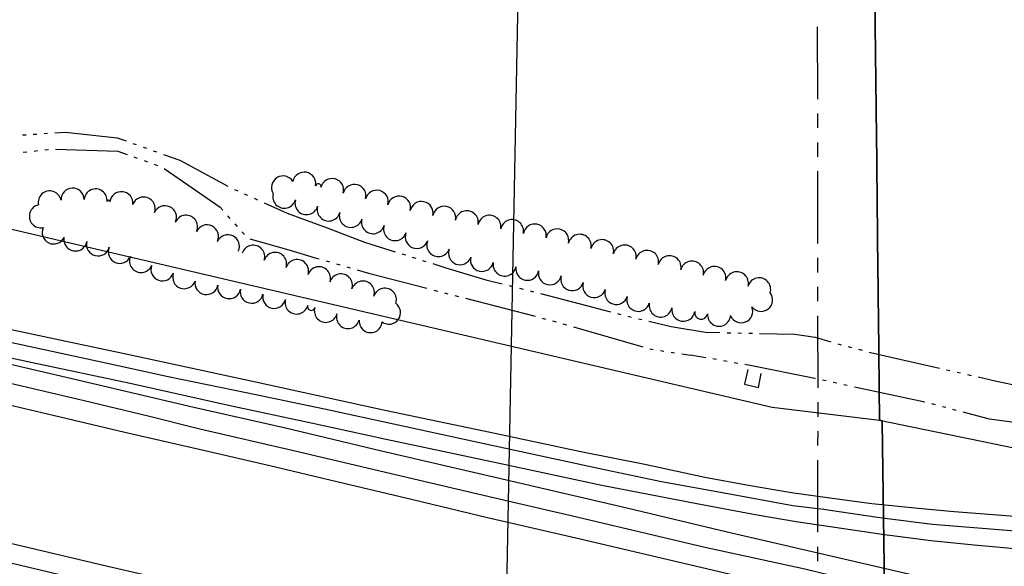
# Model space of a CAD drawing. Extents: x -25029 to 2274964, y -81170 to 687028.
# Drawn here: x -8061 to -7208, y -68436 to -67963 of the extents above; entities that cross this region are included whole.
import ezdxf

# ---------------------------------------------------------------- set-up
doc = ezdxf.new("R2010")
doc.units = 0
for name, color, linetype in [('81911BEA - RW_X_Fee_RW', 7, 'Continuous'), ('BD_X_Canopy', 7, 'Continuous'), ('CULVERT', 7, 'Continuous'), ('DIVISIONS', 7, 'Continuous'), ('DV_X_Corp_Line', 7, 'Continuous'), ('GE_X_CL_2000', 7, 'Continuous'), ('INTERSTATE', 7, 'Continuous'), ('TREES', 7, 'Continuous'), ('WATER', 7, 'Continuous')]:
    doc.layers.add(name, color=color, linetype=linetype)

msp = doc.modelspace()

# ---------------------------------------------------------------- linework, layer by layer
at = {"layer": '81911BEA - RW_X_Fee_RW'}
for p, q in [((-8455.86, -68053.15), (-7409.07, -68297.93)), ((-7409.07, -68297.93), (-7315.93, -68309.3)), ((-7315.93, -68309.3), (-7095.39, -68354.47))]:
    msp.add_line(p, q, dxfattribs=at)
at = {"layer": 'BD_X_Canopy'}
msp.add_line((-7594, -66051.77), (-7701.63, -71785.78), dxfattribs=at)
at = {"layer": 'CULVERT'}
msp.add_lwpolyline([(-7430.15, -68265.32), (-7432.95, -68278.12), (-7420.95, -68280.92), (-7418.55, -68268.92)], dxfattribs=at)
at = {"layer": 'DIVISIONS'}
for p, q in [((-7369.93, -67968.76), (-7369.86, -68031.26)), ((-7369.84, -68043.76), (-7369.83, -68056.26)), ((-7369.81, -68068.76), (-7369.8, -68081.26)), ((-7369.78, -68093.76), (-7369.71, -68156.26)), ((-7369.7, -68168.76), (-7369.68, -68181.26)), ((-7369.67, -68193.76), (-7369.65, -68206.26)), ((-7369.64, -68218.76), (-7369.57, -68281.26)), ((-7369.57, -68293.76), (-7369.58, -68306.26)), ((-7369.59, -68318.76), (-7369.6, -68331.26)), ((-7369.61, -68343.76), (-7369.66, -68406.26)), ((-7369.67, -68418.76), (-7369.69, -68431.26))]:
    msp.add_line(p, q, dxfattribs=at)
at = {"layer": 'DV_X_Corp_Line'}
for p, q in [((-7320.21, -67925.07), (-7318.67, -68063.85)), ((-7320.21, -67925.07), (-7318.67, -68063.85)), ((-7318.67, -68063.85), (-7320.21, -67925.07)), ((-7318.67, -68063.85), (-7320.21, -67925.07)), ((-7318.67, -68063.85), (-7318.45, -68083.85)), ((-7318.67, -68063.85), (-7318.45, -68083.85)), ((-7318.45, -68083.85), (-7318.67, -68063.85)), ((-7318.45, -68083.85), (-7318.67, -68063.85)), ((-7318.45, -68083.85), (-7318.33, -68093.85)), ((-7318.45, -68083.85), (-7318.33, -68093.85)), ((-7318.33, -68093.85), (-7318.45, -68083.85)), ((-7318.33, -68093.85), (-7318.45, -68083.85)), ((-7318.33, -68093.85), (-7318.11, -68113.85)), ((-7318.33, -68093.85), (-7318.11, -68113.85)), ((-7318.11, -68113.85), (-7318.33, -68093.85)), ((-7318.11, -68113.85), (-7318.33, -68093.85)), ((-7318.11, -68113.85), (-7318, -68123.85)), ((-7318.11, -68113.85), (-7318, -68123.85)), ((-7318, -68123.85), (-7318.11, -68113.85)), ((-7318, -68123.85), (-7318.11, -68113.85)), ((-7318, -68123.85), (-7317.78, -68143.85)), ((-7318, -68123.85), (-7317.78, -68143.85)), ((-7317.78, -68143.85), (-7318, -68123.85)), ((-7317.78, -68143.85), (-7318, -68123.85)), ((-7317.78, -68143.85), (-7317.67, -68153.85)), ((-7317.78, -68143.85), (-7317.67, -68153.85)), ((-7317.67, -68153.85), (-7317.78, -68143.85)), ((-7317.67, -68153.85), (-7317.78, -68143.85)), ((-7317.67, -68153.85), (-7317.44, -68173.84)), ((-7317.67, -68153.85), (-7317.44, -68173.84)), ((-7317.44, -68173.84), (-7317.67, -68153.85)), ((-7317.44, -68173.84), (-7317.67, -68153.85)), ((-7317.44, -68173.84), (-7316.87, -68225.06)), ((-7317.44, -68173.84), (-7316.87, -68225.06)), ((-7316.87, -68225.06), (-7317.44, -68173.84)), ((-7316.87, -68225.06), (-7317.44, -68173.84)), ((-7316.87, -68225.06), (-7316.65, -68245.06)), ((-7316.87, -68225.06), (-7316.65, -68245.06)), ((-7316.65, -68245.06), (-7316.87, -68225.06)), ((-7316.65, -68245.06), (-7316.87, -68225.06)), ((-7316.65, -68245.06), (-7316.54, -68255.05)), ((-7316.65, -68245.06), (-7316.54, -68255.05)), ((-7316.54, -68255.05), (-7316.65, -68245.06)), ((-7316.54, -68255.05), (-7316.65, -68245.06)), ((-7316.54, -68255.05), (-7316.32, -68275.05)), ((-7316.54, -68255.05), (-7316.32, -68275.05)), ((-7316.32, -68275.05), (-7316.54, -68255.05)), ((-7316.32, -68275.05), (-7316.54, -68255.05)), ((-7316.32, -68275.05), (-7316.2, -68285.05)), ((-7316.32, -68275.05), (-7316.2, -68285.05)), ((-7316.2, -68285.05), (-7316.32, -68275.05)), ((-7316.2, -68285.05), (-7316.32, -68275.05)), ((-7316.2, -68285.05), (-7315.98, -68305.05)), ((-7316.2, -68285.05), (-7315.98, -68305.05)), ((-7315.98, -68305.05), (-7316.2, -68285.05)), ((-7315.98, -68305.05), (-7316.2, -68285.05)), ((-7315.98, -68305.05), (-7315.93, -68309.3)), ((-7315.98, -68305.05), (-7315.93, -68309.3)), ((-7315.93, -68309.3), (-7315.98, -68305.05)), ((-7315.93, -68309.3), (-7315.98, -68305.05)), ((-7315.93, -68309.3), (-7313.72, -68309.76)), ((-7315.93, -68309.3), (-7313.72, -68309.76)), ((-7313.72, -68309.76), (-7315.93, -68309.3)), ((-7313.72, -68309.76), (-7315.93, -68309.3)), ((-7313.72, -68309.76), (-7313.7, -68311.05)), ((-7313.72, -68309.76), (-7313.7, -68311.05)), ((-7313.7, -68311.05), (-7313.72, -68309.76)), ((-7313.7, -68311.05), (-7313.72, -68309.76)), ((-7313.7, -68311.05), (-7310.5, -68533.11)), ((-7313.7, -68311.05), (-7310.5, -68533.11)), ((-7310.5, -68533.11), (-7313.7, -68311.05)), ((-7310.5, -68533.11), (-7313.7, -68311.05))]:
    msp.add_line(p, q, dxfattribs=at)
at = {"layer": 'GE_X_CL_2000'}
for points in [[(-7311.47, -68394.3), (-7319.9, -68393.21), (-7364.45, -68386.59), (-7390.97, -68383.43), (-7447.58, -68372.88), (-7504.79, -68362.73), (-7554.44, -68352.09), (-7609.17, -68340.37), (-7669.23, -68327.38), (-7796.85, -68299.73), (-7864.7, -68285.66), (-7932.46, -68271.59), (-7986.39, -68259.89), (-8059.95, -68243.93), (-8146.54, -68225.62), (-8243.27, -68204.86), (-8246.77, -68204.1), (-8304.3, -68191.19), (-8325.35, -68188.28), (-8392.69, -68190.65)], [(-7310.69, -68455.26), (-7380.73, -68438.28), (-7468.6, -68419.32), (-7583.2, -68392), (-7636.89, -68379.68), (-7709.63, -68362.52), (-7764.9, -68349.59), (-7824.9, -68335.38), (-7904.88, -68316.95), (-7949.74, -68305.74), (-8005.14, -68292.58), (-8059.28, -68279.85), (-8146.98, -68259.87), (-8199.71, -68248.01), (-8243.55, -68237.35), (-8250.84, -68235.57), (-8317.85, -68217.83), (-8336.31, -68211.55), (-8392.69, -68190.65)], [(-8394.18, -68363.67), (-8322.51, -68374.52), (-8264.57, -68387.02), (-8244.87, -68391.62), (-8145.96, -68414.9), (-8097.38, -68426.04), (-8082.53, -68429.46), (-8004.35, -68447.92), (-7924.87, -68466.66), (-7822.59, -68490.77), (-7710.38, -68517.24), (-7617.57, -68538.17), (-7552.07, -68553.65), (-7466.71, -68574.14), (-7382.06, -68593.37), (-7320.94, -68608.73), (-7308.89, -68611.49)], [(-6959.52, -68413.62), (-7008.5, -68413.68), (-7084.77, -68411.42), (-7120.46, -68409.79), (-7194.82, -68405.67), (-7270.22, -68399.64), (-7311.47, -68394.3)]]:
    msp.add_lwpolyline(points, dxfattribs=at)
at = {"layer": 'INTERSTATE'}
for points in [[(-7180.52, -68394.05), (-7217.42, -68391.33), (-7251.17, -68388.69), (-7282.4, -68385.81), (-7322.63, -68381.7), (-7361.02, -68376.57), (-7392.36, -68372.22), (-7429.39, -68365.94), (-7467.25, -68358.8), (-7519.24, -68347.72), (-7574.86, -68336.51), (-7653.27, -68319.93), (-7743.17, -68301.23), (-7855.29, -68276.75), (-7963.71, -68253.26), (-8097.24, -68224.91)], [(-8130.69, -68241.87), (-8049.86, -68259.2), (-7965.46, -68277.09), (-7880.04, -68296.19), (-7807.08, -68311.96), (-7743.6, -68325.57), (-7652.17, -68345.08), (-7556.7, -68365.37), (-7474.22, -68381.47), (-7422, -68391.22), (-7388.24, -68396.94), (-7356.84, -68401.51), (-7313.78, -68407.91), (-7271.56, -68413.54), (-7233.9, -68417.17), (-7208.2, -68419.52), (-7182.35, -68421.94)], [(-5985.55, -68748.36), (-6150.23, -68710.82), (-6269.58, -68682.85), (-6369.2, -68658.72), (-6424.05, -68645.79), (-6520.48, -68622.82), (-6589.65, -68606.29), (-6665.85, -68588.43), (-6742.55, -68570.76), (-6841.39, -68547.4), (-6928.82, -68527.2), (-7022.24, -68505.56), (-7126.66, -68481.52), (-7219.99, -68458.96), (-7323.3, -68434.95), (-7370.53, -68424.11), (-7448.06, -68406.15), (-7534.85, -68385.34), (-7647.91, -68359.3), (-7747.52, -68335.99), (-7830.83, -68316.3), (-7910.18, -68298.3), (-8012.02, -68274.18), (-8141.03, -68244.39)], [(-6137.36, -68748.36), (-6237.28, -68725.57), (-6420.02, -68682.53), (-6424.04, -68681.62), (-6545.27, -68653.95), (-6634.35, -68632.68), (-6699.62, -68617.55), (-6874.81, -68576.25), (-7017.47, -68542.96), (-7137.36, -68515.03), (-7213.98, -68497.02), (-7286.92, -68480.27), (-7379.77, -68458.29), (-7446.36, -68442.51), (-7513.78, -68426.72), (-7575.5, -68412.16), (-7655.68, -68393.79), (-7720.39, -68378.12), (-7786.35, -68362.57), (-7844.3, -68348.78), (-7901.77, -68335.36), (-7969.97, -68319.83), (-8032.18, -68305.33), (-8086.37, -68292.47)], [(-6648.92, -68748.36), (-6737.15, -68727.86), (-6832.18, -68706.12), (-6909.22, -68688.23), (-6980.89, -68671.02), (-7036.27, -68657.92), (-7094.92, -68644.06), (-7147.3, -68631.93), (-7216.75, -68615.81), (-7290.72, -68598.13), (-7377.03, -68577.96), (-7462.5, -68558.02), (-7529.16, -68542.24), (-7584.54, -68529.21), (-7636.23, -68517.3), (-7695.79, -68503.35), (-7754.59, -68489.97), (-7821.79, -68473.41), (-7914.44, -68452.13), (-7987.38, -68435.38), (-8058.22, -68418.75), (-8131.7, -68401.15)]]:
    msp.add_lwpolyline(points, dxfattribs=at)
at = {"layer": 'TREES'}
for centre, radius, start, end in [((-7814.49, -68104.46), 10, 349.31811, 169.31811), ((-7832.86, -68107.81), 10, 31.34121, 211.34121), ((-7802.34, -68106.93), 2.4, 345.33787, 165.33787), ((-7790.34, -68110.06), 10, 345.33787, 165.33787), ((-7770.99, -68115.13), 10, 345.33787, 165.33787), ((-8035.05, -68120.77), 10, 12.26039, 192.26039), ((-8015.28, -68118.35), 10, 1.70149, 181.70149), ((-7995.33, -68119.01), 10, 354.50493, 174.50493), ((-7972.96, -68121.36), 10, 353.61131, 173.61131), ((-7831.79, -68115.77), 10, 163.97874, 343.97874), ((-7751.65, -68120.19), 10, 345.33787, 165.33787), ((-7984.14, -68120.11), 1.25, 353.61132, 173.61132), ((-7953.67, -68126.01), 10, 339.28848, 159.28848), ((-7812.57, -68121.29), 10, 163.97874, 343.97874), ((-7732.3, -68125.25), 10, 345.33787, 165.33787), ((-7712.84, -68129.85), 10, 348.09786, 168.09786), ((-8042.75, -68132.68), 10, 101.93344, 281.93344), ((-7935.19, -68133.62), 10, 335.97074, 155.97074), ((-7793.34, -68126.81), 10, 163.97874, 343.97874), ((-7774.12, -68132.33), 10, 163.97874, 343.97874), ((-7693.27, -68133.97), 10, 348.09807, 168.09807), ((-7673.67, -68137.94), 10, 348.9736, 168.9736), ((-7916.92, -68141.76), 10, 335.96986, 155.96986), ((-7754.9, -68137.85), 10, 163.97874, 343.97874), ((-7654.04, -68141.77), 10, 348.9736, 168.9736), ((-7634.41, -68145.59), 10, 348.9736, 168.9736), ((-7614.78, -68149.42), 10, 348.97684, 168.97036), ((-8031.63, -68146.71), 10, 154.88027, 334.88027), ((-7898.76, -68150.13), 9.99, 334.55128, 154.55128), ((-7735.82, -68143.82), 10, 161.26155, 341.26155), ((-7716.99, -68150.56), 10, 159.35526, 339.35526), ((-7595.24, -68153.65), 10, 346.59245, 166.58624), ((-8012.75, -68152.78), 10, 169.45024, 349.45024), ((-7993.22, -68157.07), 10, 165.81547, 345.81547), ((-7880.71, -68158.72), 10, 334.55127, 154.55127), ((-7698.27, -68157.61), 10, 159.35527, 339.35527), ((-7575.78, -68158.29), 10, 346.58921, 166.58921), ((-7556.33, -68162.93), 10, 346.58921, 166.58921), ((-7974.35, -68163.49), 10, 156.57093, 336.57093), ((-7858.75, -68167.74), 10, 341.93153, 161.93153), ((-7839.74, -68173.95), 10, 341.93153, 161.93153), ((-7679.56, -68164.67), 10, 159.35526, 339.35526), ((-7536.87, -68167.57), 10, 346.58921, 166.58921), ((-7517.42, -68172.21), 10, 346.58921, 166.58921), ((-7955.99, -68171.42), 10, 156.72224, 336.72224), ((-7820.73, -68180.15), 10, 341.93153, 161.93153), ((-7660.46, -68170.45), 10, 166.95961, 346.95961), ((-7640.88, -68174.52), 10, 169.51746, 349.51746), ((-7497.96, -68176.85), 10, 346.58921, 166.58921), ((-7478.51, -68181.48), 10, 346.58921, 166.58921), ((-7937.38, -68178.71), 10, 160.47033, 340.47033), ((-7918.53, -68185.4), 10, 160.4787, 340.4787), ((-7801.71, -68186.35), 10, 341.93153, 161.93153), ((-7621.22, -68178.16), 10, 169.51746, 349.51746), ((-7601.6, -68182.07), 10, 167.95757, 347.95757), ((-7459.05, -68186.12), 10, 346.58921, 166.58921), ((-7439.6, -68190.76), 10, 346.58921, 166.58921), ((-7899.26, -68190.51), 10, 169.81527, 349.81527), ((-7782.7, -68192.56), 10, 341.93153, 161.93153), ((-7763.69, -68198.76), 10, 341.93153, 161.93153), ((-7582.28, -68187.14), 10, 162.62926, 342.62926), ((-7563.19, -68193.11), 10, 162.62926, 342.62926), ((-7420.3, -68195.99), 10, 343.07406, 163.07406), ((-7879.6, -68194.04), 9.98, 169.81527, 349.81527), ((-7860.02, -68198.02), 10, 167.23301, 347.23301), ((-7744.67, -68204.96), 10, 341.93153, 161.93153), ((-7544.1, -68199.08), 10, 162.62926, 342.62926), ((-7418.64, -68205.03), 10, 217.76533, 37.76533), ((-7840.52, -68202.44), 10, 167.22773, 347.22773), ((-7821.14, -68207.37), 10, 164.21084, 344.21084), ((-7525.02, -68205.05), 10, 162.62926, 342.62926), ((-7808.46, -68210.96), 3.18, 164.21084, 344.21084), ((-7795.77, -68214.54), 10, 164.21084, 344.21084), ((-7741.06, -68216.14), 10, 233.85295, 53.85295), ((-7505.66, -68209.98), 10, 168.82808, 348.82808), ((-7485.99, -68213.59), 10, 170.37086, 350.37086), ((-7470.57, -68216.2), 5.64, 170.37086, 350.37086), ((-7435.81, -68214.93), 10, 202.21439, 22.21439), ((-7776.53, -68219.98), 10, 164.21084, 344.21084), ((-7756.93, -68223.46), 10, 175.6716, 355.6716), ((-7455.03, -68217.93), 10, 175.50954, 355.50954)]:
    msp.add_arc(centre, radius, start, end, dxfattribs=at)
at = {"layer": 'WATER'}
for p, q in [((-8058.69, -68062.27), (-8055.57, -68062.07)), ((-8049.33, -68061.67), (-8046.21, -68061.47)), ((-8039.98, -68061.07), (-8036.86, -68060.87)), ((-7963, -68069.56), (-7960.06, -68070.62)), ((-8057.97, -68077.19), (-8054.86, -68076.86)), ((-8048.64, -68076.21), (-8045.53, -68075.89)), ((-8039.32, -68075.24), (-8036.21, -68074.92)), ((-7954.18, -68072.73), (-7951.24, -68073.79)), ((-7945.36, -68075.91), (-7942.42, -68076.96)), ((-7962.13, -68081.34), (-7959.19, -68082.39)), ((-7953.3, -68084.51), (-7950.36, -68085.57)), ((-7944.48, -68087.68), (-7941.54, -68088.74)), ((-7874.97, -68109.4), (-7872.13, -68110.69)), ((-7866.43, -68113.27), (-7863.59, -68114.56)), ((-7857.9, -68117.14), (-7855.05, -68118.43)), ((-7880.94, -68132.19), (-7878.86, -68134.53)), ((-7874.71, -68139.2), (-7872.64, -68141.54)), ((-7868.49, -68146.21), (-7866.42, -68148.55)), ((-7729.86, -68165.24), (-7726.88, -68166.18)), ((-7795.64, -68171.38), (-7792.64, -68172.24)), ((-7720.92, -68168.06), (-7717.94, -68169)), ((-7711.98, -68170.88), (-7709, -68171.82)), ((-7786.63, -68173.97), (-7783.63, -68174.83)), ((-7777.62, -68176.55), (-7774.62, -68177.42)), ((-7702.12, -68196.62), (-7699.1, -68197.4)), ((-7693.05, -68198.96), (-7690.02, -68199.75)), ((-7637, -68192.77), (-7633.97, -68193.54)), ((-7627.91, -68195.08), (-7624.88, -68195.85)), ((-7618.83, -68197.39), (-7615.8, -68198.16)), ((-7683.97, -68201.31), (-7680.94, -68202.09)), ((-7674.89, -68203.66), (-7614.38, -68219.31)), ((-7608.33, -68220.87), (-7605.31, -68221.66)), ((-7599.29, -68223.34), (-7596.28, -68224.2)), ((-7543.18, -68216.89), (-7540.15, -68217.68)), ((-7524.98, -68221.41), (-7521.94, -68222.12)), ((-7590.28, -68225.92), (-7587.27, -68226.77)), ((-7581.26, -68228.49), (-7521.16, -68245.65)), ((-7448.05, -68233.51), (-7444.93, -68233.58)), ((-7438.68, -68233.72), (-7435.55, -68233.79)), ((-7429.31, -68233.93), (-7426.18, -68234)), ((-7505.92, -68248.94), (-7502.83, -68249.4)), ((-7496.65, -68250.33), (-7493.56, -68250.79)), ((-7352.24, -68243.23), (-7349.21, -68244.01)), ((-7343.16, -68245.57), (-7340.13, -68246.34)), ((-7334.08, -68247.9), (-7331.05, -68248.68)), ((-7487.38, -68251.72), (-7479.85, -68252.85)), ((-7466.53, -68255.19), (-7479.85, -68252.85)), ((-7457.3, -68256.81), (-7460.38, -68256.27)), ((-7448.07, -68258.43), (-7451.15, -68257.89)), ((-7438.83, -68260.05), (-7441.91, -68259.51)), ((-7257.98, -68265.58), (-7254.94, -68266.28)), ((-7248.84, -68267.67), (-7245.8, -68268.37)), ((-7362.21, -68275.3), (-7365.27, -68274.64)), ((-7239.7, -68269.76), (-7236.66, -68270.45)), ((-7353.05, -68277.28), (-7356.11, -68276.62)), ((-7343.89, -68279.26), (-7346.94, -68278.6)), ((-7276.69, -68293.79), (-7337.78, -68280.58)), ((-7267.57, -68295.96), (-7270.59, -68295.15)), ((-7258.51, -68298.37), (-7261.53, -68297.57)), ((-7249.45, -68300.79), (-7252.47, -68299.98))]:
    msp.add_line(p, q, dxfattribs=at)
for points in [[(-8030.62, -68060.47), (-8021.33, -68059.87), (-7976.56, -68064.68), (-7968.88, -68067.44)], [(-8029.98, -68074.57), (-7975.92, -68076.38), (-7968.01, -68079.22)], [(-7936.54, -68079.08), (-7922.28, -68084.21), (-7880.58, -68106.64)], [(-7935.84, -68091.21), (-7887.45, -68124.86), (-7885.09, -68127.52)], [(-7849.36, -68121.01), (-7829.27, -68130.11), (-7794.78, -68142.7)], [(-7794.78, -68142.7), (-7762.2, -68155.02), (-7735.82, -68163.35)], [(-7861.69, -68152.31), (-7827.76, -68161.84), (-7805.09, -68168.67), (-7801.65, -68169.66)], [(-7703.04, -68173.71), (-7691.69, -68177.29), (-7657.25, -68187.62), (-7643.06, -68191.23)], [(-7768.61, -68179.14), (-7758.79, -68181.96), (-7708.17, -68195.05)], [(-7609.74, -68199.69), (-7575.49, -68208.4), (-7549.22, -68215.3)], [(-7534.11, -68219.27), (-7533.31, -68219.48), (-7531.07, -68220)], [(-7515.85, -68223.54), (-7496.67, -68227.99), (-7466.85, -68233.1), (-7454.3, -68233.38)], [(-7419.93, -68234.13), (-7389.31, -68234.81), (-7371.84, -68237.36), (-7358.23, -68241.47)], [(-7515.15, -68247.37), (-7513.79, -68247.76), (-7512.1, -68248.01)], [(-7325, -68250.24), (-7323.7, -68250.57), (-7264.08, -68264.19)], [(-7371.38, -68273.32), (-7371.94, -68273.2), (-7429.63, -68261.67), (-7432.68, -68261.13)], [(-7230.56, -68271.85), (-7215.71, -68275.24), (-7169.46, -68284.98)], [(-7182.03, -68313.44), (-7220.6, -68308.48), (-7243.42, -68302.4)]]:
    msp.add_lwpolyline(points, dxfattribs=at)

doc.saveas('drawing.dxf')
